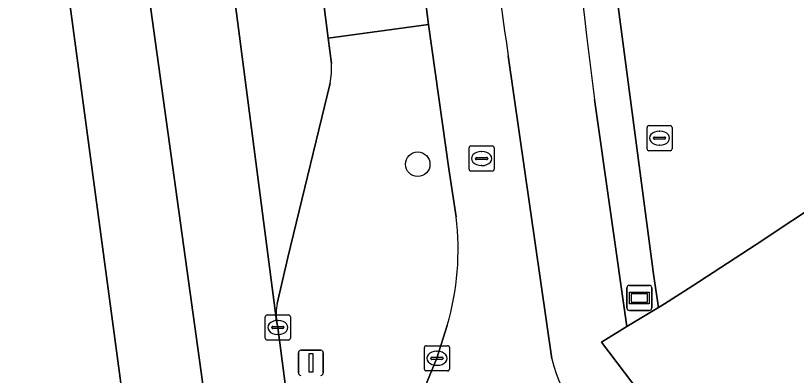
# Model space of a CAD drawing. Extents: x 161477 to 163040, y 383680 to 384871.
# Drawn here: x 161511.59 to 161542.7, y 384021.23 to 384035.55 of the extents above; entities that cross this region are included whole.
import ezdxf

# ---------------------------------------------------------------- set-up
doc = ezdxf.new("R2010")
doc.units = 0
for name, color, linetype in [('IMGEO_Berm_groen', 7, 'Continuous'), ('IMGEO_Boom', 7, 'Continuous'), ('IMGEO_Fietspad_open', 7, 'Continuous'), ('IMGEO_Groenvoorziening', 7, 'Continuous'), ('IMGEO_Kolk', 7, 'Continuous'), ('IMGEO_Lichtmast', 7, 'Continuous'), ('IMGEO_OVBaan_gesloten', 7, 'Continuous'), ('IMGEO_Rijbaan_lokaal_gesloten', 7, 'Continuous'), ('IMGEO_Rijbaan_lokaal_open', 7, 'Continuous'), ('IMGEO_Rioolput', 7, 'Continuous'), ('IMGEO_Verkeerseiland_groen', 7, 'Continuous'), ('IMGEO_Voetpad_gesloten', 7, 'Continuous'), ('IMGEO_Voetpad_open', 7, 'Continuous'), ('IMGEO_Wegwijzer', 7, 'Continuous')]:
    doc.layers.add(name, color=color, linetype=linetype)

msp = doc.modelspace()

# ---------------------------------------------------------------- linework, layer by layer
at = {"layer": 'IMGEO_Berm_groen'}
msp.add_lwpolyline([(161517.087, 384009.715), (161516.965, 384010.902), (161516.678, 384013.71), (161516.652, 384013.931), (161516.416, 384015.919), (161515.753, 384021.118), (161513.763, 384035.93), (161511.594, 384054.883)], dxfattribs=at)
at = {"layer": 'IMGEO_Boom'}
msp.add_circle((161527.612, 384029.632), 0.489, dxfattribs=at)
at = {"layer": 'IMGEO_Fietspad_open'}
for points in [[(161527.445, 384040.23), (161527.782, 384037.291), (161528.042, 384035.199), (161528.846, 384029.442), (161529.142, 384027.534)], [(161532.956, 384021.879), (161531.222, 384033.951)], [(161528.787, 384023.217), (161528.379, 384021.906), (161527.629, 384020.105), (161527.255, 384018.897)]]:
    msp.add_lwpolyline(points, dxfattribs=at)
for centre, radius, start, end in [((161662.837, 384053.792), 133.102, 185.1205, 188.573), ((161518.551, 384026.232), 10.671, 343.5886, 7.0094), ((161537.995, 384023.045), 5.172, 193.0296, 245.6828)]:
    msp.add_arc(centre, radius, start, end, dxfattribs=at)
at = {"layer": 'IMGEO_Groenvoorziening'}
msp.add_lwpolyline([(161534.658, 384032.213), (161535.945, 384023.17), (161537.206, 384023.934), (161537.019, 384025.165), (161535.009, 384040.343)], dxfattribs=at)
msp.add_arc((162002.186, 384091.772), 471.307, 183.94269, 187.25992, dxfattribs=at)
at = {"layer": 'IMGEO_Kolk'}
for p, q in [((161521.541, 384022.708), (161521.541, 384023.56)), ((161521.616, 384023.634), (161522.468, 384023.634)), ((161522.029, 384023.414), (161522.054, 384023.414)), ((161522.542, 384023.56), (161522.542, 384022.708)), ((161521.8, 384023.128), (161521.8, 384023.14)), ((161522.238, 384023.091), (161521.84, 384023.091)), ((161521.843, 384023.177), (161522.241, 384023.177)), ((161522.284, 384023.14), (161522.284, 384023.128)), ((161522.052, 384022.854), (161522.027, 384022.854)), ((161522.468, 384022.634), (161521.616, 384022.634)), ((161527.878, 384021.48), (161527.878, 384022.332)), ((161527.953, 384022.406), (161528.805, 384022.406)), ((161528.366, 384022.186), (161528.391, 384022.186)), ((161528.879, 384022.332), (161528.879, 384021.48)), ((161528.137, 384021.9), (161528.137, 384021.912)), ((161528.575, 384021.863), (161528.177, 384021.863)), ((161528.18, 384021.949), (161528.578, 384021.949)), ((161528.621, 384021.912), (161528.621, 384021.9)), ((161528.389, 384021.626), (161528.364, 384021.626)), ((161528.805, 384021.406), (161527.953, 384021.406))]:
    msp.add_line(p, q, dxfattribs=at)
for points in [[(161521.541, 384022.708), (161521.541, 384023.56)], [(161521.616, 384023.634), (161522.468, 384023.634)], [(161522.542, 384023.56), (161522.542, 384022.708)], [(161522.468, 384022.634), (161521.616, 384022.634)], [(161527.878, 384021.48), (161527.878, 384022.332)], [(161527.953, 384022.406), (161528.805, 384022.406)], [(161528.879, 384022.332), (161528.879, 384021.48)], [(161528.805, 384021.406), (161527.953, 384021.406)]]:
    msp.add_lwpolyline(points, dxfattribs=at)
for centre, radius, start, end in [((161521.618, 384023.558), 0.0765, 91.552, 178.448), ((161521.618, 384023.558), 0.0765, 91.552, 178.448), ((161522.466, 384023.558), 0.0765, 1.552, 88.448), ((161522.466, 384023.558), 0.0765, 1.552, 88.448), ((161521.84, 384023.137), 0.0403, 85.8775, 175.7526), ((161521.837, 384023.127), 0.0366, 178.938, 274.7102), ((161522.241, 384023.134), 0.043, 264.8664, 352.4533), ((161522.245, 384023.139), 0.0386, 1.7309, 96.639), ((161521.618, 384022.71), 0.0765, 181.552, 268.448), ((161521.618, 384022.71), 0.0765, 181.552, 268.448), ((161522.466, 384022.71), 0.0765, 271.552, 358.448), ((161522.466, 384022.71), 0.0765, 271.552, 358.448), ((161527.955, 384022.33), 0.0765, 91.552, 178.448), ((161527.955, 384022.33), 0.0765, 91.552, 178.448), ((161528.803, 384022.33), 0.0765, 1.552, 88.448), ((161528.803, 384022.33), 0.0765, 1.552, 88.448), ((161528.177, 384021.909), 0.0403, 85.8775, 175.7526), ((161528.174, 384021.899), 0.0366, 178.938, 274.7102), ((161528.578, 384021.906), 0.043, 264.8664, 352.4533), ((161528.582, 384021.911), 0.0386, 1.7309, 96.639), ((161527.955, 384021.482), 0.0765, 181.552, 268.448), ((161527.955, 384021.482), 0.0765, 181.552, 268.448), ((161528.803, 384021.482), 0.0765, 271.552, 358.448), ((161528.803, 384021.482), 0.0765, 271.552, 358.448)]:
    msp.add_arc(centre, radius, start, end, dxfattribs=at)
for centre, major_axis, ratio, start_param, end_param in [((161522.028, 384023.134), (-0.387, 0.002), 0.722429, 4.712389, 7.853982), ((161522.053, 384023.134), (-0.39, 0.002), 0.717154, 1.570796, 4.712389), ((161528.365, 384021.906), (-0.387, 0.002), 0.722429, 4.712389, 7.853982), ((161528.39, 384021.906), (-0.39, 0.002), 0.717154, 1.570796, 4.712389)]:
    msp.add_ellipse(centre, major_axis=major_axis, ratio=ratio, start_param=start_param, end_param=end_param, dxfattribs=at)
at = {"layer": 'IMGEO_Lichtmast'}
for p, q in [((161522.862, 384021.326), (161522.862, 384022.126)), ((161522.862, 384022.126), (161522.862, 384021.326)), ((161522.962, 384022.226), (161523.752, 384022.226)), ((161523.752, 384022.226), (161522.962, 384022.226)), ((161523.852, 384022.126), (161523.852, 384021.326)), ((161523.852, 384021.326), (161523.852, 384022.126))]:
    msp.add_line(p, q, dxfattribs=at)
msp.add_lwpolyline([(161523.282, 384022.101), (161523.432, 384022.101), (161523.432, 384021.351), (161523.282, 384021.351), (161523.282, 384022.101)], dxfattribs=at)
for centre, start, end in [((161522.962, 384022.126), 90, 180), ((161522.962, 384022.126), 90, 180), ((161523.752, 384022.126), 0, 90), ((161523.752, 384022.126), 360, 90), ((161522.962, 384021.326), 180, 270), ((161522.962, 384021.326), 180, 270), ((161523.752, 384021.326), 270, 0), ((161523.752, 384021.326), 270, 0)]:
    msp.add_arc(centre, 0.1, start, end, dxfattribs=at)
at = {"layer": 'IMGEO_OVBaan_gesloten'}
for points in [[(161524.174, 384033.636), (161524.047, 384034.652), (161523.771, 384036.852), (161522.829, 384043.961)], [(161519.33, 384043.765), (161520.306, 384036.379), (161521.992, 384023.395)], [(161522.008, 384024.083), (161522.441, 384025.921), (161524.12, 384032.862)]]:
    msp.add_lwpolyline(points, dxfattribs=at)
for centre, radius, start, end in [((161521.681, 384033.421), 2.502, 347.0893, 4.9288), ((161524.334, 384023.685), 2.36, 170.2829, 187.0527)]:
    msp.add_arc(centre, radius, start, end, dxfattribs=at)
at = {"layer": 'IMGEO_Rijbaan_lokaal_gesloten'}
for points in [[(161511.594, 384054.883), (161513.763, 384035.93), (161515.753, 384021.118), (161516.416, 384015.919), (161516.652, 384013.931), (161519.658, 384016.476), (161516.91, 384036.302), (161514.276, 384060.331), (161512.771, 384084.199), (161512.45, 384106.854)], [(161515.79, 384093.484), (161515.72, 384103.46), (161515.722, 384103.553), (161515.725, 384103.707), (161515.723, 384104.415), (161515.721, 384105.139), (161515.719, 384106.934), (161512.45, 384106.854), (161512.771, 384084.199), (161514.276, 384060.331), (161516.91, 384036.302), (161519.658, 384016.476), (161522.583, 384018.952), (161522.042, 384023.134), (161521.992, 384023.395), (161520.306, 384036.379), (161519.33, 384043.765)], [(161535.009, 384040.343), (161537.019, 384025.165), (161537.206, 384023.934), (161537.439, 384024.076), (161538.547, 384024.778), (161541.095, 384026.441), (161543.982, 384028.35)]]:
    msp.add_lwpolyline(points, dxfattribs=at)
at = {"layer": 'IMGEO_Rijbaan_lokaal_open'}
msp.add_lwpolyline([(161522.829, 384043.961), (161523.771, 384036.852), (161524.047, 384034.652), (161528.042, 384035.199), (161527.782, 384037.291), (161525.679, 384036.987), (161525.293, 384039.978), (161527.057, 384040.176), (161526.455, 384045.26), (161524.651, 384045.036)], dxfattribs=at)
at = {"layer": 'IMGEO_Rioolput'}
for p, q in [((161536.822, 384031.17), (161537.674, 384031.17)), ((161536.747, 384030.244), (161536.747, 384031.096)), ((161537.235, 384030.95), (161537.26, 384030.95)), ((161537.748, 384031.096), (161537.748, 384030.244)), ((161537.006, 384030.664), (161537.006, 384030.676)), ((161537.444, 384030.627), (161537.046, 384030.627)), ((161537.049, 384030.713), (161537.447, 384030.713)), ((161537.49, 384030.676), (161537.49, 384030.664)), ((161529.658, 384029.432), (161529.658, 384030.284)), ((161529.733, 384030.358), (161530.585, 384030.358)), ((161530.659, 384030.284), (161530.659, 384029.432)), ((161537.258, 384030.39), (161537.233, 384030.39)), ((161529.96, 384029.901), (161530.358, 384029.901)), ((161530.146, 384030.138), (161530.171, 384030.138)), ((161537.674, 384030.17), (161536.822, 384030.17)), ((161529.917, 384029.852), (161529.917, 384029.864)), ((161530.355, 384029.815), (161529.957, 384029.815)), ((161530.401, 384029.864), (161530.401, 384029.852)), ((161530.585, 384029.358), (161529.733, 384029.358)), ((161530.169, 384029.578), (161530.144, 384029.578))]:
    msp.add_line(p, q, dxfattribs=at)
for points in [[(161536.822, 384031.17), (161537.674, 384031.17)], [(161536.747, 384030.244), (161536.747, 384031.096)], [(161537.748, 384031.096), (161537.748, 384030.244)], [(161529.658, 384029.432), (161529.658, 384030.284)], [(161529.733, 384030.358), (161530.585, 384030.358)], [(161530.659, 384030.284), (161530.659, 384029.432)], [(161537.674, 384030.17), (161536.822, 384030.17)], [(161530.585, 384029.358), (161529.733, 384029.358)]]:
    msp.add_lwpolyline(points, dxfattribs=at)
for centre, radius, start, end in [((161536.824, 384031.094), 0.0765, 91.552, 178.448), ((161536.824, 384031.094), 0.0765, 91.552, 178.448), ((161537.672, 384031.094), 0.0765, 1.552, 88.448), ((161537.672, 384031.094), 0.0765, 1.552, 88.448), ((161537.046, 384030.673), 0.0403, 85.8775, 175.7526), ((161537.043, 384030.663), 0.0366, 178.938, 274.7102), ((161537.447, 384030.67), 0.043, 264.8664, 352.4533), ((161537.451, 384030.675), 0.0386, 1.7309, 96.639), ((161529.735, 384030.282), 0.0765, 91.552, 178.448), ((161529.735, 384030.282), 0.0765, 91.552, 178.448), ((161530.583, 384030.282), 0.0765, 1.552, 88.448), ((161530.583, 384030.282), 0.0765, 1.552, 88.448), ((161536.824, 384030.246), 0.0765, 181.552, 268.448), ((161536.824, 384030.246), 0.0765, 181.552, 268.448), ((161537.672, 384030.246), 0.0765, 271.552, 358.448), ((161537.672, 384030.246), 0.0765, 271.552, 358.448), ((161529.957, 384029.861), 0.0403, 85.8775, 175.7526), ((161530.362, 384029.863), 0.0386, 1.7309, 96.639), ((161529.954, 384029.851), 0.0366, 178.938, 274.7102), ((161530.358, 384029.858), 0.043, 264.8664, 352.4533), ((161529.735, 384029.434), 0.0765, 181.552, 268.448), ((161529.735, 384029.434), 0.0765, 181.552, 268.448), ((161530.583, 384029.434), 0.0765, 271.552, 358.448), ((161530.583, 384029.434), 0.0765, 271.552, 358.448)]:
    msp.add_arc(centre, radius, start, end, dxfattribs=at)
for centre, major_axis, ratio, start_param, end_param in [((161537.234, 384030.67), (-0.387, 0.002), 0.722429, 4.712389, 7.853982), ((161537.259, 384030.67), (-0.39, 0.002), 0.717154, 1.570796, 4.712389), ((161530.145, 384029.858), (-0.387, 0.002), 0.722429, 4.712389, 7.853982), ((161530.17, 384029.858), (-0.39, 0.002), 0.717154, 1.570796, 4.712389)]:
    msp.add_ellipse(centre, major_axis=major_axis, ratio=ratio, start_param=start_param, end_param=end_param, dxfattribs=at)
at = {"layer": 'IMGEO_Verkeerseiland_groen'}
for points in [[(161529.142, 384027.534), (161528.846, 384029.442), (161528.042, 384035.199), (161524.047, 384034.652), (161524.174, 384033.636)], [(161524.12, 384032.862), (161522.441, 384025.921), (161522.008, 384024.083)], [(161521.992, 384023.395), (161522.042, 384023.134), (161522.583, 384018.952)], [(161527.255, 384018.897), (161527.629, 384020.105), (161528.379, 384021.906), (161528.787, 384023.217)]]:
    msp.add_lwpolyline(points, dxfattribs=at)
for centre, radius, start, end in [((161521.681, 384033.421), 2.502, 347.0893, 4.9288), ((161518.551, 384026.232), 10.671, 343.5886, 7.0094), ((161524.334, 384023.685), 2.36, 170.2829, 187.0527)]:
    msp.add_arc(centre, radius, start, end, dxfattribs=at)
at = {"layer": 'IMGEO_Voetpad_gesloten'}
msp.add_lwpolyline([(161543.982, 384028.35), (161541.095, 384026.441), (161538.547, 384024.778), (161537.439, 384024.076), (161537.206, 384023.934), (161535.945, 384023.17), (161534.928, 384022.554), (161538.31, 384018.1), (161539.854, 384016.067), (161541.971, 384017.963), (161542.987, 384018.873)], dxfattribs=at)
at = {"layer": 'IMGEO_Voetpad_open'}
for points in [[(161531.222, 384033.951), (161532.956, 384021.879)], [(161535.865, 384018.332), (161536.678, 384018.019), (161537.494, 384018.06), (161538.31, 384018.1), (161534.928, 384022.554), (161535.945, 384023.17), (161534.658, 384032.213)]]:
    msp.add_lwpolyline(points, dxfattribs=at)
for centre, radius, start, end in [((162002.186, 384091.772), 471.307, 183.94269, 187.25992), ((161662.837, 384053.792), 133.102, 185.1205, 188.573), ((161537.995, 384023.045), 5.172, 193.0296, 245.6828)]:
    msp.add_arc(centre, radius, start, end, dxfattribs=at)
at = {"layer": 'IMGEO_Wegwijzer'}
for p, q in [((161535.946, 384023.91), (161535.946, 384024.71)), ((161535.946, 384024.71), (161535.946, 384023.91)), ((161536.046, 384024.81), (161536.836, 384024.81)), ((161536.836, 384024.81), (161536.046, 384024.81)), ((161536.936, 384024.71), (161536.936, 384023.91)), ((161536.936, 384023.91), (161536.936, 384024.71)), ((161536.836, 384023.81), (161536.046, 384023.81)), ((161536.046, 384023.81), (161536.836, 384023.81))]:
    msp.add_line(p, q, dxfattribs=at)
for points in [[(161536.047, 384024.542), (161536.835, 384024.542), (161536.835, 384024.078), (161536.047, 384024.078), (161536.047, 384024.542)], [(161536.112, 384024.477), (161536.112, 384024.143), (161536.77, 384024.143), (161536.77, 384024.477), (161536.112, 384024.477)]]:
    msp.add_lwpolyline(points, dxfattribs=at)
for centre, start, end in [((161536.046, 384024.71), 90, 180), ((161536.046, 384024.71), 90, 180), ((161536.836, 384024.71), 0, 90), ((161536.836, 384024.71), 360, 90), ((161536.046, 384023.91), 180, 270), ((161536.046, 384023.91), 180, 270), ((161536.836, 384023.91), 270, 0), ((161536.836, 384023.91), 270, 0)]:
    msp.add_arc(centre, 0.1, start, end, dxfattribs=at)

doc.saveas('drawing.dxf')
